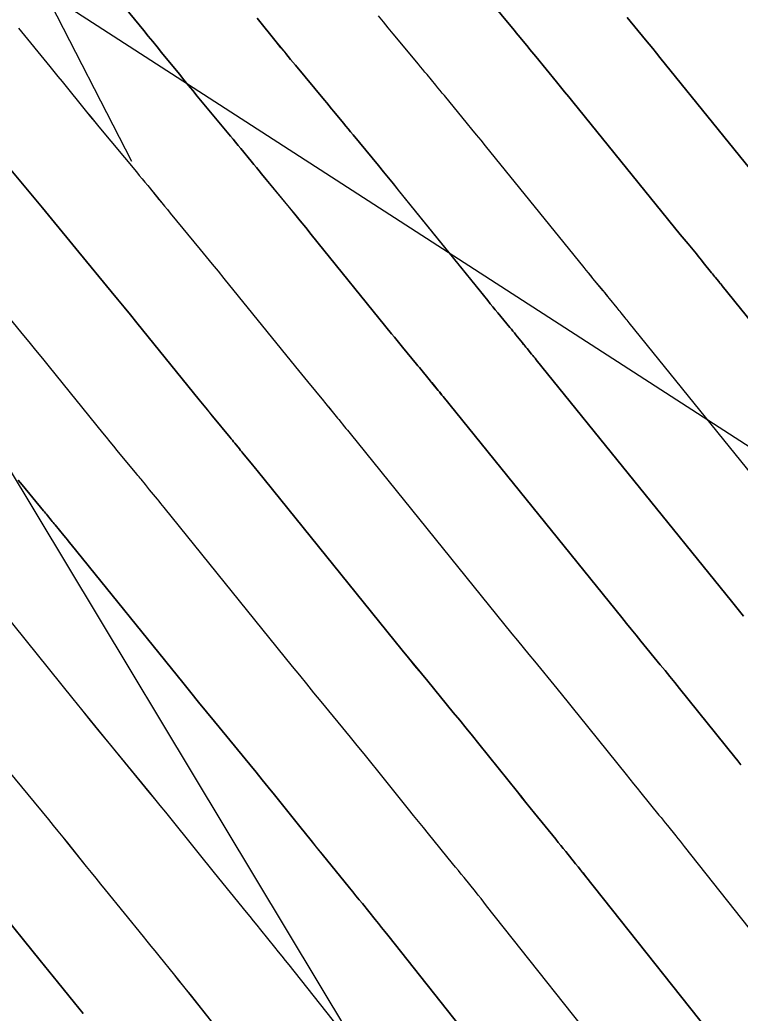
# Model space of a CAD drawing. Extents: x 954385 to 988206, y 1868364 to 1924553.
# Drawn here: x 956008.6 to 956031.23, y 1922849.97 to 1922881.17 of the extents above; entities that cross this region are included whole.
import ezdxf

# ---------------------------------------------------------------- set-up
doc = ezdxf.new("R2010")
doc.units = 0
for name, color, linetype in [('1', 7, 'Continuous'), ('Default', 7, 'Continuous'), ('Ex_Major Contours', 7, 'Continuous'), ('Ex_Minor Contours', 7, 'Continuous'), ('Slopes', 7, 'Continuous')]:
    doc.layers.add(name, color=color, linetype=linetype)

msp = doc.modelspace()

# ---------------------------------------------------------------- linework, layer by layer
at = {"layer": '1'}
for points in [[(956011.419, 1922882.155), (956012.492, 1922880.837), (956012.632, 1922880.666), (956012.772, 1922880.494), (956012.911, 1922880.322), (956013.051, 1922880.151), (956013.608, 1922879.463), (956013.748, 1922879.292), (956013.888, 1922879.12), (956014.028, 1922878.95), (956014.169, 1922878.779), (956015.212, 1922877.524), (956015.294, 1922877.425), (956015.376, 1922877.326), (956015.458, 1922877.227), (956015.54, 1922877.128), (956015.868, 1922876.731), (956015.949, 1922876.632), (956016.031, 1922876.533), (956016.113, 1922876.434), (956016.194, 1922876.334), (956017.063, 1922875.276), (956017.235, 1922875.066), (956017.407, 1922874.856), (956017.578, 1922874.646), (956017.749, 1922874.435), (956020.276, 1922871.314), (956020.363, 1922871.208), (956020.45, 1922871.101), (956020.537, 1922870.995), (956020.624, 1922870.889), (956021.062, 1922870.361), (956021.106, 1922870.307), (956021.15, 1922870.254), (956021.194, 1922870.2), (956021.237, 1922870.147), (956021.418, 1922869.923), (956021.457, 1922869.874), (956021.497, 1922869.825), (956021.537, 1922869.776), (956021.578, 1922869.727), (956021.738, 1922869.532), (956021.779, 1922869.483), (956021.819, 1922869.435), (956021.859, 1922869.386), (956021.898, 1922869.337), (956027.505, 1922862.398), (956027.656, 1922862.211), (956027.807, 1922862.026), (956027.959, 1922861.84), (956028.111, 1922861.655), (956028.718, 1922860.914), (956028.87, 1922860.728), (956029.021, 1922860.543), (956029.172, 1922860.356), (956029.323, 1922860.17), (956031.059, 1922858.008), (956031.155, 1922857.889), (956031.251, 1922857.77)], [(956023.36, 1922881.769), (956024.072, 1922880.911), (956024.133, 1922880.837), (956024.195, 1922880.763), (956024.256, 1922880.689), (956024.317, 1922880.615), (956024.562, 1922880.319), (956024.623, 1922880.245), (956024.684, 1922880.17), (956024.745, 1922880.096), (956024.806, 1922880.022), (956025.456, 1922879.231), (956025.584, 1922879.074), (956025.712, 1922878.917), (956025.84, 1922878.76), (956025.968, 1922878.602), (956029.346, 1922874.432), (956029.406, 1922874.357), (956029.467, 1922874.282), (956029.529, 1922874.207), (956029.59, 1922874.133), (956029.851, 1922873.819), (956029.905, 1922873.753), (956029.959, 1922873.687), (956030.013, 1922873.621), (956030.066, 1922873.555), (956030.332, 1922873.225), (956030.36, 1922873.191), (956030.388, 1922873.157), (956030.415, 1922873.123), (956030.443, 1922873.089), (956030.555, 1922872.953), (956030.583, 1922872.92), (956030.611, 1922872.886), (956030.639, 1922872.851), (956030.667, 1922872.817), (956037.845, 1922863.933)], [(956016.05, 1922881.226), (956016.651, 1922880.485), (956016.802, 1922880.3), (956016.953, 1922880.115), (956017.104, 1922879.931), (956017.256, 1922879.747), (956018.165, 1922878.653), (956018.241, 1922878.562), (956018.316, 1922878.472), (956018.391, 1922878.381), (956018.466, 1922878.29), (956018.766, 1922877.927), (956018.841, 1922877.836), (956018.915, 1922877.745), (956018.99, 1922877.654), (956019.065, 1922877.563), (956019.861, 1922876.594), (956020.018, 1922876.402), (956020.175, 1922876.21), (956020.332, 1922876.017), (956020.488, 1922875.824), (956023.299, 1922872.353), (956023.377, 1922872.257), (956023.456, 1922872.162), (956023.534, 1922872.066), (956023.613, 1922871.97), (956023.992, 1922871.513), (956024.039, 1922871.456), (956024.086, 1922871.398), (956024.133, 1922871.341), (956024.18, 1922871.283), (956024.389, 1922871.024), (956024.425, 1922870.98), (956024.461, 1922870.936), (956024.497, 1922870.892), (956024.533, 1922870.848), (956024.677, 1922870.673), (956024.714, 1922870.629), (956024.75, 1922870.585), (956024.785, 1922870.541), (956024.821, 1922870.497), (956030.952, 1922862.91), (956031.079, 1922862.753), (956031.205, 1922862.597), (956031.332, 1922862.442)], [(956034.399, 1922863.422), (956027.744, 1922871.657), (956027.712, 1922871.696), (956027.68, 1922871.735), (956027.648, 1922871.774), (956027.616, 1922871.813), (956027.488, 1922871.968), (956027.456, 1922872.007), (956027.424, 1922872.046), (956027.392, 1922872.085), (956027.361, 1922872.125), (956027.123, 1922872.419), (956027.073, 1922872.481), (956027.023, 1922872.543), (956026.972, 1922872.604), (956026.921, 1922872.666), (956026.602, 1922873.052), (956026.531, 1922873.137), (956026.461, 1922873.222), (956026.392, 1922873.307), (956026.322, 1922873.393), (956023.228, 1922877.213), (956023.086, 1922877.389), (956022.944, 1922877.563), (956022.801, 1922877.738), (956022.658, 1922877.912), (956021.936, 1922878.793), (956021.868, 1922878.875), (956021.8, 1922878.958), (956021.732, 1922879.04), (956021.664, 1922879.123), (956021.391, 1922879.453), (956021.323, 1922879.535), (956021.255, 1922879.618), (956021.187, 1922879.7), (956021.119, 1922879.782), (956020.326, 1922880.736), (956020.171, 1922880.923), (956020.017, 1922881.11), (956019.864, 1922881.298)], [(956027.677, 1922881.251), (956028.253, 1922880.549), (956028.367, 1922880.41), (956028.481, 1922880.271), (956028.594, 1922880.131), (956028.708, 1922879.992), (956032.369, 1922875.471)], [(956008.553, 1922880.917), (956009.536, 1922879.709), (956009.665, 1922879.551), (956009.794, 1922879.392), (956009.922, 1922879.234), (956010.051, 1922879.076), (956010.565, 1922878.442), (956010.694, 1922878.284), (956010.823, 1922878.126), (956010.952, 1922877.968), (956011.083, 1922877.811), (956012.259, 1922876.395), (956012.348, 1922876.288), (956012.437, 1922876.18), (956012.526, 1922876.073), (956012.614, 1922875.966), (956012.969, 1922875.536), (956013.058, 1922875.428), (956013.147, 1922875.32), (956013.235, 1922875.213), (956013.324, 1922875.105), (956014.266, 1922873.957), (956014.452, 1922873.73), (956014.638, 1922873.502), (956014.824, 1922873.275), (956015.009, 1922873.046), (956017.253, 1922870.275), (956017.348, 1922870.158), (956017.444, 1922870.041), (956017.54, 1922869.924), (956017.636, 1922869.808), (956018.133, 1922869.208), (956018.173, 1922869.159), (956018.214, 1922869.11), (956018.254, 1922869.06), (956018.294, 1922869.011), (956018.454, 1922868.813), (956018.494, 1922868.763), (956018.534, 1922868.714), (956018.574, 1922868.665), (956018.615, 1922868.616), (956018.799, 1922868.392), (956018.844, 1922868.338), (956018.888, 1922868.284), (956018.932, 1922868.23), (956018.976, 1922868.176), (956024.059, 1922861.886), (956024.234, 1922861.67), (956024.409, 1922861.454), (956024.585, 1922861.238), (956024.761, 1922861.023), (956025.467, 1922860.163), (956025.643, 1922859.948), (956025.819, 1922859.732), (956025.994, 1922859.516), (956026.168, 1922859.299), (956027.643, 1922857.464), (956027.759, 1922857.32), (956027.875, 1922857.176), (956027.991, 1922857.032), (956028.107, 1922856.888), (956028.674, 1922856.191), (956028.741, 1922856.109), (956028.807, 1922856.028), (956028.873, 1922855.946), (956028.94, 1922855.864), (956029.205, 1922855.535), (956029.271, 1922855.453), (956029.338, 1922855.371), (956029.403, 1922855.288), (956029.469, 1922855.206), (956034.675, 1922848.639)], [(956031.005, 1922848.422), (956026.366, 1922854.274), (956026.289, 1922854.371), (956026.212, 1922854.468), (956026.134, 1922854.564), (956026.057, 1922854.66), (956025.746, 1922855.045), (956025.668, 1922855.141), (956025.591, 1922855.237), (956025.513, 1922855.333), (956025.435, 1922855.429), (956024.771, 1922856.245), (956024.635, 1922856.414), (956024.498, 1922856.582), (956024.362, 1922856.75), (956024.227, 1922856.919), (956023.014, 1922858.429), (956022.815, 1922858.676), (956022.616, 1922858.922), (956022.416, 1922859.167), (956022.216, 1922859.412), (956021.412, 1922860.392), (956021.211, 1922860.637), (956021.011, 1922860.882), (956020.811, 1922861.128), (956020.612, 1922861.374), (956016.053, 1922867.016), (956016.005, 1922867.075), (956015.957, 1922867.134), (956015.909, 1922867.193), (956015.861, 1922867.251), (956015.644, 1922867.513), (956015.607, 1922867.558), (956015.571, 1922867.603), (956015.534, 1922867.648), (956015.497, 1922867.694), (956015.351, 1922867.875), (956015.314, 1922867.92), (956015.277, 1922867.965), (956015.24, 1922868.01), (956015.203, 1922868.055), (956014.647, 1922868.727), (956014.542, 1922868.854), (956014.438, 1922868.981), (956014.334, 1922869.108), (956014.23, 1922869.236), (956012.269, 1922871.657), (956012.07, 1922871.903), (956011.87, 1922872.149), (956011.669, 1922872.394), (956011.469, 1922872.639), (956010.453, 1922873.876), (956010.358, 1922873.992), (956010.262, 1922874.108), (956010.167, 1922874.224), (956010.071, 1922874.34), (956009.689, 1922874.803), (956009.593, 1922874.919), (956009.497, 1922875.035), (956009.401, 1922875.15), (956009.305, 1922875.266), (956007.996, 1922876.843)], [(956027.336, 1922848.205), (956023.263, 1922853.343), (956023.175, 1922853.454), (956023.086, 1922853.565), (956022.997, 1922853.675), (956022.909, 1922853.786), (956022.552, 1922854.226), (956022.463, 1922854.336), (956022.374, 1922854.446), (956022.285, 1922854.556), (956022.195, 1922854.666), (956021.435, 1922855.602), (956021.278, 1922855.795), (956021.122, 1922855.988), (956020.966, 1922856.181), (956020.811, 1922856.375), (956019.842, 1922857.581), (956019.628, 1922857.847), (956019.413, 1922858.111), (956019.198, 1922858.376), (956018.983, 1922858.639), (956018.063, 1922859.76), (956017.838, 1922860.035), (956017.613, 1922860.31), (956017.389, 1922860.586), (956017.165, 1922860.862), (956013.13, 1922865.856), (956013.078, 1922865.92), (956013.026, 1922865.984), (956012.974, 1922866.047), (956012.922, 1922866.111), (956012.674, 1922866.411), (956012.641, 1922866.451), (956012.607, 1922866.492), (956012.574, 1922866.533), (956012.54, 1922866.574), (956012.408, 1922866.739), (956012.374, 1922866.78), (956012.341, 1922866.821), (956012.307, 1922866.862), (956012.274, 1922866.903), (956011.659, 1922867.645), (956011.545, 1922867.783), (956011.432, 1922867.921), (956011.319, 1922868.059), (956011.207, 1922868.197), (956009.529, 1922870.268), (956009.316, 1922870.532), (956009.101, 1922870.795), (956008.886, 1922871.058), (956008.671, 1922871.321), (956007.583, 1922872.647)], [(956023.667, 1922847.987), (956020.16, 1922852.412), (956020.06, 1922852.537), (956019.96, 1922852.662), (956019.86, 1922852.786), (956019.76, 1922852.911), (956019.358, 1922853.408), (956019.258, 1922853.532), (956019.157, 1922853.656), (956019.057, 1922853.78), (956018.956, 1922853.904), (956018.098, 1922854.959), (956017.922, 1922855.177), (956017.746, 1922855.394), (956017.57, 1922855.612), (956017.395, 1922855.83), (956016.596, 1922856.825), (956016.404, 1922857.063), (956016.211, 1922857.301), (956016.018, 1922857.538), (956015.824, 1922857.775), (956014.713, 1922859.129), (956014.464, 1922859.433), (956014.215, 1922859.738), (956013.966, 1922860.044), (956013.719, 1922860.35), (956010.207, 1922864.696), (956010.151, 1922864.765), (956010.095, 1922864.833), (956010.039, 1922864.902), (956009.983, 1922864.971), (956009.704, 1922865.308), (956009.674, 1922865.345), (956009.644, 1922865.381), (956009.614, 1922865.418), (956009.584, 1922865.455), (956009.465, 1922865.603), (956009.435, 1922865.64), (956009.405, 1922865.677), (956009.375, 1922865.713), (956009.344, 1922865.75), (956008.67, 1922866.564), (956008.548, 1922866.712)], [(956019.998, 1922847.77), (956017.056, 1922851.481), (956016.946, 1922851.62), (956016.835, 1922851.759), (956016.723, 1922851.897), (956016.612, 1922852.036), (956016.165, 1922852.589), (956016.053, 1922852.727), (956015.941, 1922852.865), (956015.829, 1922853.003), (956015.717, 1922853.141), (956014.711, 1922854.379), (956014.54, 1922854.589), (956014.37, 1922854.8), (956014.199, 1922855.011), (956014.029, 1922855.223), (956013.35, 1922856.069), (956013.179, 1922856.28), (956013.009, 1922856.491), (956012.837, 1922856.701), (956012.665, 1922856.911), (956011.364, 1922858.497), (956011.09, 1922858.832), (956010.817, 1922859.167), (956010.544, 1922859.502), (956010.272, 1922859.838), (956007.284, 1922863.535)], [(956016.329, 1922847.553), (956013.953, 1922850.549), (956013.831, 1922850.703), (956013.709, 1922850.856), (956013.586, 1922851.008), (956013.463, 1922851.161), (956012.971, 1922851.77), (956012.848, 1922851.923), (956012.724, 1922852.075), (956012.601, 1922852.227), (956012.477, 1922852.379), (956011.291, 1922853.838), (956011.142, 1922854.022), (956010.993, 1922854.206), (956010.845, 1922854.39), (956010.696, 1922854.575), (956010.104, 1922855.313), (956009.955, 1922855.497), (956009.806, 1922855.681), (956009.657, 1922855.864), (956009.507, 1922856.047), (956008.015, 1922857.866)], [(956010.583, 1922849.953), (956010.449, 1922850.12), (956010.315, 1922850.286), (956009.777, 1922850.952), (956009.642, 1922851.118), (956009.508, 1922851.284), (956009.373, 1922851.45), (956009.238, 1922851.617), (956007.871, 1922853.298)]]:
    msp.add_lwpolyline(points, dxfattribs=at)
at = {"layer": 'Default'}
msp.add_arc((955068.332, 1922107.114), 1145.916, 31.460692, 46.414195, dxfattribs=at)
at = {"layer": 'Ex_Major Contours'}
for points in [[(956032.369, 1922875.47), (956028.708, 1922879.992), (956028.595, 1922880.131), (956028.481, 1922880.271), (956028.367, 1922880.41), (956028.253, 1922880.549), (956027.677, 1922881.251)], [(956008.552, 1922880.916), (956009.536, 1922879.709), (956009.665, 1922879.55), (956009.793, 1922879.392), (956009.922, 1922879.234), (956010.05, 1922879.075), (956010.564, 1922878.442), (956010.693, 1922878.283), (956010.822, 1922878.126), (956010.952, 1922877.968), (956011.082, 1922877.811), (956012.259, 1922876.395), (956012.348, 1922876.288), (956012.437, 1922876.181), (956012.526, 1922876.073), (956012.615, 1922875.966), (956012.969, 1922875.535), (956013.058, 1922875.428), (956013.147, 1922875.32), (956013.235, 1922875.213), (956013.324, 1922875.105), (956014.266, 1922873.957), (956014.453, 1922873.73), (956014.639, 1922873.502), (956014.824, 1922873.275), (956015.009, 1922873.046), (956017.253, 1922870.275), (956017.348, 1922870.158), (956017.444, 1922870.041), (956017.54, 1922869.924), (956017.636, 1922869.808), (956018.133, 1922869.207), (956018.173, 1922869.158), (956018.214, 1922869.109), (956018.254, 1922869.06), (956018.294, 1922869.01), (956018.454, 1922868.812), (956018.494, 1922868.763), (956018.534, 1922868.714), (956018.574, 1922868.664), (956018.614, 1922868.615), (956018.799, 1922868.391), (956018.843, 1922868.338), (956018.887, 1922868.284), (956018.931, 1922868.23), (956018.975, 1922868.176), (956024.059, 1922861.886), (956024.234, 1922861.67), (956024.41, 1922861.454), (956024.586, 1922861.238), (956024.762, 1922861.023), (956025.467, 1922860.163), (956025.644, 1922859.948), (956025.819, 1922859.732), (956025.994, 1922859.516), (956026.169, 1922859.299), (956027.643, 1922857.464), (956027.759, 1922857.32), (956027.875, 1922857.176), (956027.991, 1922857.032), (956028.108, 1922856.888), (956028.674, 1922856.192), (956028.741, 1922856.11), (956028.807, 1922856.028), (956028.874, 1922855.946), (956028.94, 1922855.864), (956029.206, 1922855.535), (956029.272, 1922855.453), (956029.338, 1922855.371), (956029.404, 1922855.288), (956029.47, 1922855.206), (956034.673, 1922848.64)], [(956016.329, 1922847.552), (956013.954, 1922850.549), (956013.832, 1922850.702), (956013.71, 1922850.856), (956013.587, 1922851.008), (956013.464, 1922851.161), (956012.971, 1922851.77), (956012.847, 1922851.923), (956012.724, 1922852.075), (956012.601, 1922852.227), (956012.477, 1922852.379), (956011.291, 1922853.838), (956011.142, 1922854.022), (956010.993, 1922854.206), (956010.844, 1922854.39), (956010.696, 1922854.574), (956010.103, 1922855.312), (956009.955, 1922855.497), (956009.806, 1922855.681), (956009.657, 1922855.864), (956009.507, 1922856.047), (956008.015, 1922857.865)]]:
    msp.add_lwpolyline(points, dxfattribs=at)
at = {"layer": 'Ex_Minor Contours'}
for points in [[(956031.251, 1922857.77), (956031.155, 1922857.889), (956031.059, 1922858.008), (956029.323, 1922860.17), (956029.173, 1922860.357), (956029.022, 1922860.543), (956028.871, 1922860.728), (956028.719, 1922860.914), (956028.111, 1922861.655), (956027.959, 1922861.84), (956027.808, 1922862.026), (956027.657, 1922862.211), (956027.506, 1922862.398), (956021.898, 1922869.336), (956021.858, 1922869.385), (956021.818, 1922869.434), (956021.778, 1922869.483), (956021.738, 1922869.532), (956021.577, 1922869.727), (956021.537, 1922869.775), (956021.497, 1922869.824), (956021.457, 1922869.873), (956021.417, 1922869.922), (956021.237, 1922870.146), (956021.193, 1922870.2), (956021.15, 1922870.254), (956021.106, 1922870.307), (956021.062, 1922870.36), (956020.624, 1922870.889), (956020.537, 1922870.995), (956020.45, 1922871.101), (956020.363, 1922871.207), (956020.276, 1922871.314), (956017.749, 1922874.435), (956017.578, 1922874.646), (956017.407, 1922874.856), (956017.236, 1922875.066), (956017.064, 1922875.276), (956016.194, 1922876.334), (956016.113, 1922876.433), (956016.031, 1922876.533), (956015.949, 1922876.632), (956015.868, 1922876.731), (956015.54, 1922877.128), (956015.459, 1922877.227), (956015.377, 1922877.326), (956015.295, 1922877.425), (956015.212, 1922877.524), (956014.169, 1922878.779), (956014.028, 1922878.95), (956013.887, 1922879.12), (956013.747, 1922879.292), (956013.608, 1922879.463), (956013.05, 1922880.15), (956012.911, 1922880.322), (956012.771, 1922880.494), (956012.632, 1922880.665), (956012.492, 1922880.837), (956011.418, 1922882.155)], [(956037.846, 1922863.934), (956030.666, 1922872.817), (956030.638, 1922872.851), (956030.611, 1922872.885), (956030.583, 1922872.919), (956030.555, 1922872.953), (956030.443, 1922873.089), (956030.415, 1922873.123), (956030.387, 1922873.157), (956030.359, 1922873.191), (956030.332, 1922873.225), (956030.066, 1922873.554), (956030.013, 1922873.62), (956029.959, 1922873.686), (956029.905, 1922873.752), (956029.851, 1922873.818), (956029.59, 1922874.133), (956029.529, 1922874.207), (956029.467, 1922874.282), (956029.406, 1922874.356), (956029.346, 1922874.431), (956025.968, 1922878.602), (956025.84, 1922878.76), (956025.713, 1922878.917), (956025.584, 1922879.074), (956025.456, 1922879.231), (956024.806, 1922880.022), (956024.745, 1922880.096), (956024.684, 1922880.17), (956024.623, 1922880.244), (956024.562, 1922880.319), (956024.317, 1922880.615), (956024.256, 1922880.689), (956024.195, 1922880.763), (956024.134, 1922880.837), (956024.072, 1922880.911), (956023.359, 1922881.769)], [(956031.333, 1922862.442), (956031.206, 1922862.597), (956031.079, 1922862.753), (956030.953, 1922862.91), (956024.821, 1922870.496), (956024.785, 1922870.54), (956024.749, 1922870.584), (956024.713, 1922870.628), (956024.677, 1922870.672), (956024.532, 1922870.847), (956024.496, 1922870.891), (956024.46, 1922870.935), (956024.425, 1922870.979), (956024.389, 1922871.023), (956024.18, 1922871.282), (956024.133, 1922871.34), (956024.086, 1922871.398), (956024.039, 1922871.455), (956023.992, 1922871.513), (956023.613, 1922871.97), (956023.534, 1922872.065), (956023.456, 1922872.161), (956023.377, 1922872.257), (956023.299, 1922872.353), (956020.489, 1922875.824), (956020.332, 1922876.017), (956020.176, 1922876.21), (956020.018, 1922876.402), (956019.861, 1922876.594), (956019.065, 1922877.563), (956018.99, 1922877.654), (956018.915, 1922877.745), (956018.841, 1922877.836), (956018.766, 1922877.927), (956018.466, 1922878.29), (956018.391, 1922878.381), (956018.316, 1922878.472), (956018.241, 1922878.563), (956018.166, 1922878.653), (956017.256, 1922879.748), (956017.104, 1922879.931), (956016.952, 1922880.115), (956016.801, 1922880.3), (956016.651, 1922880.485), (956016.05, 1922881.225)], [(956034.399, 1922863.422), (956027.743, 1922871.656), (956027.712, 1922871.696), (956027.68, 1922871.735), (956027.648, 1922871.774), (956027.616, 1922871.812), (956027.488, 1922871.968), (956027.456, 1922872.007), (956027.424, 1922872.046), (956027.392, 1922872.085), (956027.36, 1922872.124), (956027.123, 1922872.418), (956027.073, 1922872.48), (956027.022, 1922872.542), (956026.972, 1922872.604), (956026.921, 1922872.665), (956026.601, 1922873.051), (956026.531, 1922873.136), (956026.461, 1922873.221), (956026.392, 1922873.307), (956026.322, 1922873.392), (956023.228, 1922877.213), (956023.086, 1922877.389), (956022.944, 1922877.563), (956022.801, 1922877.738), (956022.658, 1922877.912), (956021.936, 1922878.793), (956021.868, 1922878.875), (956021.8, 1922878.958), (956021.732, 1922879.04), (956021.664, 1922879.123), (956021.392, 1922879.453), (956021.324, 1922879.535), (956021.255, 1922879.618), (956021.187, 1922879.7), (956021.119, 1922879.782), (956020.326, 1922880.736), (956020.171, 1922880.923), (956020.017, 1922881.11), (956019.864, 1922881.297)], [(956007.995, 1922876.843), (956009.306, 1922875.266), (956009.402, 1922875.151), (956009.498, 1922875.035), (956009.594, 1922874.919), (956009.689, 1922874.803), (956010.071, 1922874.34), (956010.167, 1922874.224), (956010.262, 1922874.108), (956010.358, 1922873.992), (956010.453, 1922873.876), (956011.469, 1922872.639), (956011.67, 1922872.394), (956011.87, 1922872.149), (956012.07, 1922871.903), (956012.27, 1922871.657), (956014.23, 1922869.236), (956014.334, 1922869.108), (956014.438, 1922868.981), (956014.542, 1922868.853), (956014.647, 1922868.726), (956015.203, 1922868.055), (956015.24, 1922868.01), (956015.277, 1922867.965), (956015.314, 1922867.92), (956015.351, 1922867.874), (956015.497, 1922867.693), (956015.534, 1922867.648), (956015.57, 1922867.603), (956015.607, 1922867.558), (956015.644, 1922867.513), (956015.86, 1922867.251), (956015.908, 1922867.192), (956015.956, 1922867.133), (956016.004, 1922867.074), (956016.052, 1922867.015), (956020.613, 1922861.374), (956020.812, 1922861.128), (956021.012, 1922860.882), (956021.212, 1922860.637), (956021.412, 1922860.392), (956022.216, 1922859.412), (956022.416, 1922859.167), (956022.616, 1922858.922), (956022.816, 1922858.676), (956023.014, 1922858.429), (956024.227, 1922856.919), (956024.363, 1922856.75), (956024.499, 1922856.582), (956024.635, 1922856.413), (956024.771, 1922856.245), (956025.435, 1922855.429), (956025.513, 1922855.333), (956025.591, 1922855.237), (956025.668, 1922855.141), (956025.746, 1922855.045), (956026.057, 1922854.66), (956026.135, 1922854.564), (956026.212, 1922854.468), (956026.29, 1922854.371), (956026.367, 1922854.274), (956031.005, 1922848.422)], [(956027.336, 1922848.205), (956023.263, 1922853.343), (956023.175, 1922853.454), (956023.087, 1922853.565), (956022.998, 1922853.675), (956022.909, 1922853.786), (956022.552, 1922854.226), (956022.463, 1922854.336), (956022.374, 1922854.447), (956022.285, 1922854.557), (956022.195, 1922854.667), (956021.435, 1922855.602), (956021.278, 1922855.795), (956021.122, 1922855.988), (956020.966, 1922856.181), (956020.811, 1922856.374), (956019.842, 1922857.581), (956019.628, 1922857.847), (956019.414, 1922858.111), (956019.199, 1922858.376), (956018.983, 1922858.639), (956018.063, 1922859.76), (956017.838, 1922860.035), (956017.613, 1922860.31), (956017.389, 1922860.586), (956017.166, 1922860.862), (956013.13, 1922865.855), (956013.078, 1922865.919), (956013.026, 1922865.983), (956012.973, 1922866.047), (956012.921, 1922866.11), (956012.674, 1922866.41), (956012.64, 1922866.451), (956012.607, 1922866.492), (956012.574, 1922866.533), (956012.54, 1922866.574), (956012.408, 1922866.739), (956012.374, 1922866.78), (956012.341, 1922866.821), (956012.308, 1922866.861), (956012.274, 1922866.902), (956011.659, 1922867.645), (956011.545, 1922867.783), (956011.432, 1922867.92), (956011.319, 1922868.058), (956011.207, 1922868.197), (956009.53, 1922870.268), (956009.316, 1922870.532), (956009.102, 1922870.795), (956008.887, 1922871.058), (956008.671, 1922871.321), (956007.583, 1922872.647)], [(956008.548, 1922866.712), (956008.67, 1922866.564), (956009.344, 1922865.75), (956009.375, 1922865.713), (956009.405, 1922865.676), (956009.435, 1922865.639), (956009.465, 1922865.603), (956009.584, 1922865.455), (956009.614, 1922865.418), (956009.643, 1922865.381), (956009.674, 1922865.344), (956009.704, 1922865.308), (956009.982, 1922864.97), (956010.039, 1922864.901), (956010.095, 1922864.833), (956010.151, 1922864.764), (956010.207, 1922864.695), (956013.719, 1922860.35), (956013.967, 1922860.044), (956014.215, 1922859.738), (956014.464, 1922859.433), (956014.714, 1922859.128), (956015.824, 1922857.775), (956016.018, 1922857.538), (956016.211, 1922857.301), (956016.404, 1922857.063), (956016.596, 1922856.825), (956017.395, 1922855.83), (956017.57, 1922855.612), (956017.746, 1922855.394), (956017.922, 1922855.176), (956018.098, 1922854.959), (956018.956, 1922853.904), (956019.057, 1922853.78), (956019.157, 1922853.656), (956019.258, 1922853.532), (956019.358, 1922853.408), (956019.761, 1922852.911), (956019.861, 1922852.786), (956019.961, 1922852.662), (956020.061, 1922852.537), (956020.16, 1922852.412), (956023.667, 1922847.987)], [(956019.998, 1922847.77), (956017.057, 1922851.48), (956016.946, 1922851.62), (956016.835, 1922851.759), (956016.724, 1922851.897), (956016.612, 1922852.036), (956016.165, 1922852.589), (956016.053, 1922852.727), (956015.941, 1922852.865), (956015.829, 1922853.004), (956015.716, 1922853.142), (956014.711, 1922854.378), (956014.54, 1922854.589), (956014.37, 1922854.8), (956014.199, 1922855.011), (956014.029, 1922855.223), (956013.35, 1922856.069), (956013.179, 1922856.28), (956013.009, 1922856.491), (956012.837, 1922856.701), (956012.666, 1922856.911), (956011.364, 1922858.497), (956011.09, 1922858.831), (956010.817, 1922859.166), (956010.544, 1922859.502), (956010.272, 1922859.838), (956007.284, 1922863.535)], [(956007.871, 1922853.298), (956009.238, 1922851.617), (956009.372, 1922851.45), (956009.507, 1922851.284), (956009.642, 1922851.118), (956009.777, 1922850.952), (956010.315, 1922850.286), (956010.45, 1922850.119), (956010.584, 1922849.953)]]:
    msp.add_lwpolyline(points, dxfattribs=at)
at = {"layer": 'Slopes'}
for points in [[(956107.131, 1922818.928), (956009.373, 1922882.069), (956015.366, 1922881.77), (956009.373, 1922882.069), (956012.11, 1922876.73)], [(956007.131, 1922868.928), (956028.773, 1922832.948), (956023.524, 1922835.855), (956028.773, 1922832.948), (956028.665, 1922838.947)]]:
    msp.add_lwpolyline(points, dxfattribs=at)

doc.saveas('drawing.dxf')
